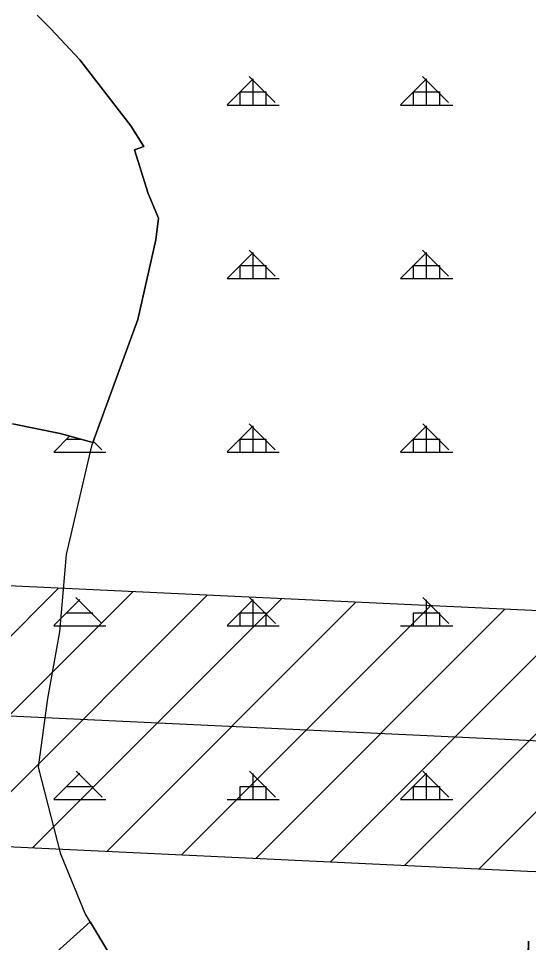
# Model space of a CAD drawing. Extents: x 410727 to 412947, y 4463506 to 4466382.
# Drawn here: x 411454.6 to 411601.7, y 4464906.2 to 4465172.3 of the extents above; entities that cross this region are included whole.
import ezdxf

# ---------------------------------------------------------------- set-up
doc = ezdxf.new("R2010")
doc.units = 0
for name, color, linetype in [('ADAKENARI', 7, 'Continuous'), ('KDS_PL', 7, 'Continuous'), ('PL_AYA_AGACLANDIRIL', 7, 'Continuous'), ('PL_AYA_ORMAN', 7, 'Continuous'), ('PL_KA_TARIM_DIGER', 7, 'Continuous'), ('TA_ENH_HAT', 7, 'Continuous'), ('TA_ENH_TARAMA', 7, 'Continuous'), ('TR_ORMAN', 7, 'Continuous')]:
    doc.layers.add(name, color=color, linetype=linetype)

msp = doc.modelspace()

# ---------------------------------------------------------------- linework, layer by layer
at = {"layer": 'ADAKENARI'}
for p, q in [((411464.02, 4465169.36), (411460.07, 4465173.32)), ((411472.33, 4465160.4), (411464.02, 4465169.36)), ((411487.08, 4465141.43), (411472.33, 4465160.4)), ((411490.77, 4465135.44), (411487.08, 4465141.43)), ((411488.07, 4465134.5), (411490.77, 4465135.44)), ((411492.01, 4465121.89), (411488.07, 4465134.5)), ((411495.03, 4465114.81), (411492.01, 4465121.89)), ((411494.25, 4465108.61), (411495.03, 4465114.81)), ((411489.05, 4465085.68), (411494.25, 4465108.61)), ((411476.1, 4465050.16), (411489.05, 4465085.68)), ((411452.93, 4465055.59), (411466.65, 4465052.8)), ((411466.65, 4465052.8), (411476.1, 4465050.16)), ((411601.68, 4464906.54), (411597.44, 4464725.93))]:
    msp.add_line(p, q, dxfattribs=at)
at = {"layer": 'KDS_PL'}
for p, q in [((411464.02, 4465169.36), (411460.07, 4465173.32)), ((411472.33, 4465160.4), (411464.02, 4465169.36)), ((411487.08, 4465141.43), (411472.33, 4465160.4)), ((411490.77, 4465135.44), (411487.08, 4465141.43)), ((411488.07, 4465134.5), (411490.77, 4465135.44)), ((411492.01, 4465121.89), (411488.07, 4465134.5)), ((411495.03, 4465114.81), (411492.01, 4465121.89)), ((411494.25, 4465108.61), (411495.03, 4465114.81)), ((411489.05, 4465085.68), (411494.25, 4465108.61)), ((411475.76, 4465049.21), (411489.05, 4465085.68)), ((411468.48, 4465017.95), (411475.76, 4465049.21)), ((411466.61, 4464995.65), (411468.48, 4465017.95)), ((411463.08, 4464976.47), (411466.61, 4464995.65)), ((411460.38, 4464956.67), (411463.08, 4464976.47)), ((411466.82, 4464931.66), (411460.38, 4464956.67)), ((411473.88, 4464914.57), (411466.82, 4464931.66)), ((411485.52, 4464895.19), (411473.88, 4464914.57))]:
    msp.add_line(p, q, dxfattribs=at)
at = {"layer": 'PL_AYA_AGACLANDIRIL'}
msp.add_lwpolyline([(411453.02, 4464892.74), (411457.16, 4464895.79), (411475.32, 4464912.17), (411485.52, 4464895.19), (411493.21, 4464881.64), (411497.36, 4464866.84), (411498.19, 4464801.19), (411492.79, 4464750.55), (411476.26, 4464674.19), (411475.03, 4464696.56), (411468.75, 4464773.1), (411463.45, 4464771.87), (411459.91, 4464770.78), (411453.51, 4464768.19)], dxfattribs=at)
at = {"layer": 'PL_AYA_ORMAN'}
for points in [[(411460.07, 4465173.32), (411464.02, 4465169.36), (411472.33, 4465160.4), (411487.08, 4465141.43), (411490.77, 4465135.44), (411488.07, 4465134.5), (411492.01, 4465121.89), (411495.03, 4465114.81), (411494.25, 4465108.61), (411489.05, 4465085.68), (411476.1, 4465050.16), (411466.65, 4465052.8), (411452.93, 4465055.59)], [(411453.02, 4464892.74), (411457.16, 4464895.79), (411475.32, 4464912.17), (411485.52, 4464895.19), (411493.21, 4464881.64), (411497.36, 4464866.84), (411498.19, 4464801.19), (411492.79, 4464750.55), (411476.26, 4464674.19), (411475.03, 4464696.56), (411468.75, 4464773.1), (411463.45, 4464771.87), (411459.91, 4464770.78), (411453.51, 4464768.19)], [(411597.44, 4464725.93), (411601.68, 4464906.54)]]:
    msp.add_lwpolyline(points, dxfattribs=at)
at = {"layer": 'PL_KA_TARIM_DIGER'}
msp.add_lwpolyline([(411452.93, 4465055.59), (411466.65, 4465052.8), (411476.1, 4465050.16), (411489.05, 4465085.68), (411494.25, 4465108.61), (411495.03, 4465114.81), (411492.01, 4465121.89), (411488.07, 4465134.5), (411490.77, 4465135.44), (411487.08, 4465141.43), (411472.33, 4465160.4), (411464.02, 4465169.36), (411460.07, 4465173.32)], dxfattribs=at)
at = {"layer": 'TA_ENH_HAT'}
msp.add_lwpolyline([(412066.99, 4464945.27), (411603.01, 4464964.25), (411201.24, 4464983.22), (410781.64, 4465000.65)], dxfattribs=at)
at = {"layer": 'TA_ENH_TARAMA'}
for p, q in [((411394.49, 4464936.55), (411466.18, 4465008.25)), ((411394.49, 4464936.55), (411466.18, 4465008.25)), ((411415.92, 4464935.54), (411487.62, 4465007.24)), ((411415.92, 4464935.54), (411487.62, 4465007.24)), ((411437.36, 4464934.53), (411509.06, 4465006.22)), ((411437.36, 4464934.53), (411509.06, 4465006.22)), ((411458.8, 4464933.51), (411530.5, 4465005.21)), ((411458.8, 4464933.51), (411530.5, 4465005.21)), ((411480.24, 4464932.5), (411551.94, 4465004.2)), ((411480.24, 4464932.5), (411551.94, 4465004.2)), ((411501.68, 4464931.49), (411573.38, 4465003.19)), ((411501.68, 4464931.49), (411573.38, 4465003.19)), ((411523.12, 4464930.48), (411594.82, 4465002.18)), ((411523.12, 4464930.48), (411594.82, 4465002.18)), ((411544.56, 4464929.47), (411616.32, 4465001.23)), ((411544.56, 4464929.47), (411616.32, 4465001.23)), ((411565.99, 4464928.45), (411637.89, 4465000.35)), ((411565.99, 4464928.45), (411637.89, 4465000.35)), ((411587.43, 4464927.44), (411659.46, 4464999.47)), ((411587.43, 4464927.44), (411659.46, 4464999.47))]:
    msp.add_line(p, q, dxfattribs=at)
msp.add_lwpolyline([(410782.08, 4465038.16), (410781.19, 4464963.13), (411199.57, 4464945.75), (411601.36, 4464926.78), (412065.46, 4464907.81), (412068.53, 4464982.74), (411604.66, 4465001.71), (411202.9, 4465020.68), (410782.08, 4465038.16)], dxfattribs=at)
at = {"layer": 'TR_ORMAN'}
for p, q in [((411528.61, 4465148.11), (411521.11, 4465155.61)), ((411578.6, 4465148.11), (411571.11, 4465155.61)), ((411514.8, 4465147.45), (411522.29, 4465154.95)), ((411522.31, 4465147.41), (411522.31, 4465154.91)), ((411564.8, 4465147.46), (411572.29, 4465154.96)), ((411572.31, 4465147.41), (411572.31, 4465154.91)), ((411518.56, 4465147.41), (411518.56, 4465151.16)), ((411518.56, 4465151.16), (411526.06, 4465151.16)), ((411518.56, 4465151.16), (411526.06, 4465151.16)), ((411526.06, 4465147.41), (411526.06, 4465151.16)), ((411568.56, 4465147.41), (411568.56, 4465151.16)), ((411568.56, 4465151.16), (411576.06, 4465151.16)), ((411568.56, 4465151.16), (411576.06, 4465151.16)), ((411576.06, 4465147.41), (411576.06, 4465151.16)), ((411514.81, 4465147.41), (411529.81, 4465147.41)), ((411514.81, 4465147.41), (411529.81, 4465147.41)), ((411564.81, 4465147.41), (411579.81, 4465147.41)), ((411564.81, 4465147.41), (411579.81, 4465147.41)), ((411514.8, 4465097.46), (411522.29, 4465104.96)), ((411528.64, 4465098.09), (411521.14, 4465105.59)), ((411564.8, 4465097.47), (411572.29, 4465104.96)), ((411578.64, 4465098.09), (411571.14, 4465105.59)), ((411522.31, 4465097.41), (411522.31, 4465104.91)), ((411572.31, 4465097.41), (411572.31, 4465104.91)), ((411518.56, 4465097.41), (411518.56, 4465101.16)), ((411518.56, 4465101.16), (411526.06, 4465101.16)), ((411518.56, 4465101.16), (411526.06, 4465101.16)), ((411526.06, 4465097.41), (411526.06, 4465101.16)), ((411568.56, 4465097.41), (411568.56, 4465101.16)), ((411568.56, 4465101.16), (411576.06, 4465101.16)), ((411568.56, 4465101.16), (411576.06, 4465101.16)), ((411576.06, 4465097.41), (411576.06, 4465101.16)), ((411514.81, 4465097.41), (411529.81, 4465097.41)), ((411514.81, 4465097.41), (411529.81, 4465097.41)), ((411564.81, 4465097.41), (411579.81, 4465097.41)), ((411564.81, 4465097.41), (411579.81, 4465097.41)), ((411514.8, 4465047.47), (411522.29, 4465054.96)), ((411528.68, 4465048.06), (411521.18, 4465055.56)), ((411522.31, 4465047.41), (411522.31, 4465054.91)), ((411564.8, 4465047.47), (411572.29, 4465054.97)), ((411578.67, 4465048.06), (411571.17, 4465055.56)), ((411572.31, 4465047.41), (411572.31, 4465054.91)), ((411464.8, 4465047.46), (411469.37, 4465052.04)), ((411468.56, 4465051.16), (411472.52, 4465051.16)), ((411478.68, 4465048.06), (411476.23, 4465050.52)), ((411518.56, 4465047.41), (411518.56, 4465051.16)), ((411518.56, 4465051.16), (411526.06, 4465051.16)), ((411518.56, 4465051.16), (411526.06, 4465051.16)), ((411526.06, 4465047.41), (411526.06, 4465051.16)), ((411568.56, 4465047.41), (411568.56, 4465051.16)), ((411568.56, 4465051.16), (411576.06, 4465051.16)), ((411568.56, 4465051.16), (411576.06, 4465051.16)), ((411576.06, 4465047.41), (411576.06, 4465051.16)), ((411464.81, 4465047.41), (411479.81, 4465047.41)), ((411464.81, 4465047.41), (411479.81, 4465047.41)), ((411514.81, 4465047.41), (411529.81, 4465047.41)), ((411514.81, 4465047.41), (411529.81, 4465047.41)), ((411564.81, 4465047.41), (411579.81, 4465047.41)), ((411564.81, 4465047.41), (411579.81, 4465047.41)), ((411464.8, 4464997.47), (411472.3, 4465004.97)), ((411478.71, 4464998.04), (411471.22, 4465005.54)), ((411514.8, 4464997.47), (411522.29, 4465004.97)), ((411528.71, 4464998.04), (411521.21, 4465005.54)), ((411522.31, 4464997.41), (411522.31, 4465004.91)), ((411578.7, 4464998.04), (411571.2, 4465005.54)), ((411572.31, 4464997.41), (411572.31, 4465004.91)), ((411468.56, 4465001.16), (411476.06, 4465001.16)), ((411468.56, 4465001.16), (411476.06, 4465001.16)), ((411518.56, 4464997.41), (411518.56, 4465001.16)), ((411518.56, 4465001.16), (411526.06, 4465001.16)), ((411518.56, 4465001.16), (411526.06, 4465001.16)), ((411526.06, 4464997.41), (411526.06, 4465001.16)), ((411568.56, 4464997.41), (411568.56, 4465001.16)), ((411568.56, 4465001.16), (411576.06, 4465001.16)), ((411568.56, 4465001.16), (411576.06, 4465001.16)), ((411576.06, 4464997.41), (411576.06, 4465001.16)), ((411464.81, 4464997.41), (411479.81, 4464997.41)), ((411464.81, 4464997.41), (411479.81, 4464997.41)), ((411514.81, 4464997.41), (411529.81, 4464997.41)), ((411514.81, 4464997.41), (411529.81, 4464997.41)), ((411564.81, 4464997.41), (411579.81, 4464997.41)), ((411564.81, 4464997.41), (411579.81, 4464997.41)), ((411464.8, 4464947.47), (411472.3, 4464954.97)), ((411478.75, 4464948.02), (411471.25, 4464955.51)), ((411528.74, 4464948.02), (411521.24, 4464955.51)), ((411522.31, 4464947.41), (411522.31, 4464954.91)), ((411564.8, 4464947.49), (411572.29, 4464954.99)), ((411578.73, 4464948.02), (411571.23, 4464955.51)), ((411572.31, 4464947.41), (411572.31, 4464954.91)), ((411468.56, 4464951.16), (411476.06, 4464951.16)), ((411468.56, 4464951.16), (411476.06, 4464951.16)), ((411518.56, 4464947.41), (411518.56, 4464951.16)), ((411518.56, 4464951.16), (411526.06, 4464951.16)), ((411518.56, 4464951.16), (411526.06, 4464951.16)), ((411526.06, 4464947.41), (411526.06, 4464951.16)), ((411568.56, 4464947.41), (411568.56, 4464951.16)), ((411568.56, 4464951.16), (411576.06, 4464951.16)), ((411568.56, 4464951.16), (411576.06, 4464951.16)), ((411576.06, 4464947.41), (411576.06, 4464951.16)), ((411464.81, 4464947.41), (411479.81, 4464947.41)), ((411464.81, 4464947.41), (411479.81, 4464947.41)), ((411514.81, 4464947.41), (411529.81, 4464947.41)), ((411514.81, 4464947.41), (411529.81, 4464947.41)), ((411564.81, 4464947.41), (411579.81, 4464947.41)), ((411564.81, 4464947.41), (411579.81, 4464947.41))]:
    msp.add_line(p, q, dxfattribs=at)

doc.saveas('drawing.dxf')
